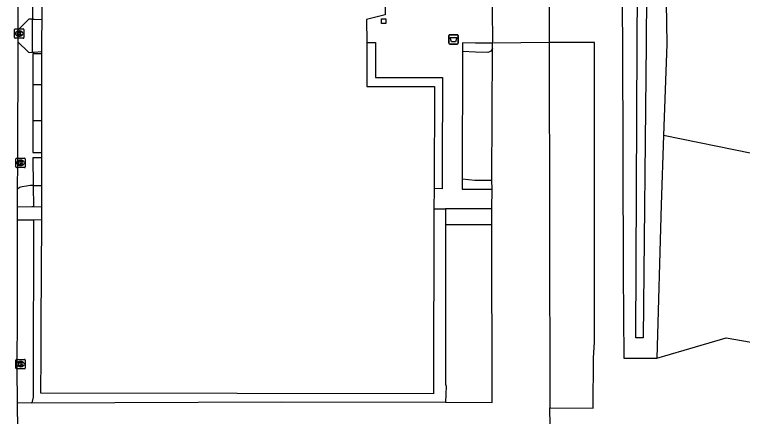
# Model space of a CAD drawing. Extents: x 161477 to 163040, y 383680 to 384868.
# Drawn here: x 162609.6 to 162686.9, y 384261.8 to 384304.6 of the extents above; entities that cross this region are included whole.
import ezdxf

# ---------------------------------------------------------------- set-up
doc = ezdxf.new("R2010")
doc.units = 0
for name, color, linetype in [('IMGEO_Afvalbak', 7, 'Continuous'), ('IMGEO_Gemengd_bos', 7, 'Continuous'), ('IMGEO_Groenvoorziening', 7, 'Continuous'), ('IMGEO_Kolk', 7, 'Continuous'), ('IMGEO_Pand', 7, 'Continuous'), ('IMGEO_Parkeervlak_halfverhard', 7, 'Continuous'), ('IMGEO_Rijbaan_lokaal_gesloten', 7, 'Continuous'), ('IMGEO_Rijbaan_lokaal_halfverhard', 7, 'Continuous'), ('IMGEO_Rijbaan_lokaal_open', 7, 'Continuous'), ('IMGEO_Terreindeel_halfverhard', 7, 'Continuous'), ('IMGEO_Voetpad_open', 7, 'Continuous'), ('IMGEO_Waterloop', 7, 'Continuous')]:
    doc.layers.add(name, color=color, linetype=linetype)

msp = doc.modelspace()

# ---------------------------------------------------------------- linework, layer by layer
at = {"layer": 'IMGEO_Afvalbak'}
for p, q in [((162655.825, 384302.44), (162656.615, 384302.44)), ((162656.615, 384302.44), (162655.825, 384302.44)), ((162655.725, 384301.54), (162655.725, 384302.34)), ((162655.725, 384302.34), (162655.725, 384301.54)), ((162656.715, 384302.34), (162656.715, 384301.54)), ((162656.715, 384301.54), (162656.715, 384302.34)), ((162656.615, 384301.44), (162655.825, 384301.44)), ((162655.825, 384301.44), (162656.615, 384301.44))]:
    msp.add_line(p, q, dxfattribs=at)
msp.add_lwpolyline([(162655.868, 384302.154), (162656.572, 384302.154), (162656.423, 384301.684), (162656.017, 384301.684), (162655.868, 384302.154)], dxfattribs=at)
for centre, start, end in [((162655.825, 384302.34), 90, 180), ((162655.825, 384302.34), 90, 180), ((162656.615, 384302.34), 0, 90), ((162656.615, 384302.34), 360, 90), ((162655.825, 384301.54), 180, 270), ((162655.825, 384301.54), 180, 270), ((162656.615, 384301.54), 270, 0), ((162656.615, 384301.54), 270, 0)]:
    msp.add_arc(centre, 0.1, start, end, dxfattribs=at)
at = {"layer": 'IMGEO_Gemengd_bos'}
for points in [[(162673.824, 384335.54), (162674.178, 384301.584), (162674.228, 384277.109), (162674.306, 384268.01), (162677.825, 384268.009)], [(162677.825, 384268.009), (162680.712, 384268.859), (162685.172, 384270.174), (162700.876, 384267.45), (162709.699, 384265.561), (162730.268, 384253.411), (162745.618, 384261.365), (162745.218, 384266.206), (162745.178, 384266.689), (162745.32, 384267.443), (162745.112, 384267.49), (162744.219, 384278.302)]]:
    msp.add_lwpolyline(points, dxfattribs=at)
at = {"layer": 'IMGEO_Groenvoorziening'}
for points in [[(162678.382, 384332.402), (162678.87, 384301.435), (162678.537, 384291.707)], [(162611.466, 384300.583), (162611.479, 384304.106)], [(162678.537, 384291.707), (162678.284, 384284.328), (162677.825, 384268.009)], [(162744.219, 384278.302), (162678.537, 384291.707)], [(162611.563, 384286.401), (162611.598, 384284.109)], [(162655.346, 384283.897), (162655.359, 384282.222)], [(162611.594, 384282.699), (162611.591, 384281.325), (162611.566, 384266.85), (162611.56, 384263.878), (162611.407, 384263.282)]]:
    msp.add_lwpolyline(points, dxfattribs=at)
at = {"layer": 'IMGEO_Kolk'}
for p, q in [((162609.572, 384302.131), (162609.572, 384302.983)), ((162609.647, 384303.057), (162610.499, 384303.057)), ((162610.06, 384302.837), (162610.085, 384302.837)), ((162610.573, 384302.983), (162610.573, 384302.131)), ((162610.499, 384302.057), (162609.647, 384302.057)), ((162610.083, 384302.277), (162610.058, 384302.277)), ((162609.789, 384289.304), (162610.641, 384289.304)), ((162609.714, 384288.378), (162609.714, 384289.23)), ((162610.225, 384288.524), (162610.2, 384288.524)), ((162610.202, 384289.084), (162610.227, 384289.084)), ((162610.715, 384289.23), (162610.715, 384288.378)), ((162610.641, 384288.304), (162609.789, 384288.304)), ((162609.714, 384266.969), (162609.714, 384267.821)), ((162609.789, 384267.895), (162610.641, 384267.895)), ((162610.202, 384267.675), (162610.227, 384267.675)), ((162610.715, 384267.821), (162610.715, 384266.969)), ((162610.641, 384266.895), (162609.789, 384266.895)), ((162610.225, 384267.115), (162610.2, 384267.115))]:
    msp.add_line(p, q, dxfattribs=at)
for points in [[(162609.572, 384302.131), (162609.572, 384302.983)], [(162609.647, 384303.057), (162610.499, 384303.057)], [(162609.893, 384302.757), (162610.016, 384302.757), (162610.016, 384302.606), (162610.146, 384302.757), (162610.31, 384302.757), (162610.164, 384302.606), (162610.317, 384302.357), (162610.165, 384302.357), (162610.08, 384302.521), (162610.016, 384302.454), (162610.016, 384302.357), (162609.893, 384302.357), (162609.893, 384302.757)], [(162610.573, 384302.983), (162610.573, 384302.131)], [(162610.499, 384302.057), (162609.647, 384302.057)], [(162609.789, 384289.304), (162610.641, 384289.304)], [(162609.714, 384288.378), (162609.714, 384289.23)], [(162610.035, 384289.004), (162610.158, 384289.004), (162610.158, 384288.853), (162610.288, 384289.004), (162610.452, 384289.004), (162610.306, 384288.853), (162610.459, 384288.604), (162610.307, 384288.604), (162610.222, 384288.768), (162610.158, 384288.701), (162610.158, 384288.604), (162610.035, 384288.604), (162610.035, 384289.004)], [(162610.715, 384289.23), (162610.715, 384288.378)], [(162610.641, 384288.304), (162609.789, 384288.304)], [(162609.714, 384266.969), (162609.714, 384267.821)], [(162609.789, 384267.895), (162610.641, 384267.895)], [(162610.035, 384267.595), (162610.158, 384267.595), (162610.158, 384267.444), (162610.288, 384267.595), (162610.452, 384267.595), (162610.306, 384267.444), (162610.459, 384267.195), (162610.307, 384267.195), (162610.222, 384267.359), (162610.158, 384267.292), (162610.158, 384267.195), (162610.035, 384267.195), (162610.035, 384267.595)], [(162610.715, 384267.821), (162610.715, 384266.969)], [(162610.641, 384266.895), (162609.789, 384266.895)]]:
    msp.add_lwpolyline(points, dxfattribs=at)
for centre, start, end in [((162609.649, 384302.981), 91.55205, 178.44795), ((162609.649, 384302.981), 91.55205, 178.44795), ((162610.497, 384302.981), 1.55205, 88.44795), ((162610.497, 384302.981), 1.55205, 88.44795), ((162609.649, 384302.133), 181.55205, 268.44795), ((162609.649, 384302.133), 181.55205, 268.44795), ((162610.497, 384302.133), 271.55205, 358.44795), ((162610.497, 384302.133), 271.55205, 358.44795), ((162609.791, 384289.228), 91.55205, 178.44795), ((162609.791, 384289.228), 91.55205, 178.44795), ((162610.639, 384289.228), 1.55205, 88.44795), ((162610.639, 384289.228), 1.55205, 88.44795), ((162609.791, 384288.38), 181.55205, 268.44795), ((162609.791, 384288.38), 181.55205, 268.44795), ((162610.639, 384288.38), 271.55205, 358.44795), ((162610.639, 384288.38), 271.55205, 358.44795), ((162609.791, 384267.819), 91.55205, 178.44795), ((162609.791, 384267.819), 91.55205, 178.44795), ((162610.639, 384267.819), 1.55205, 88.44795), ((162610.639, 384267.819), 1.55205, 88.44795), ((162609.791, 384266.971), 181.55205, 268.44795), ((162609.791, 384266.971), 181.55205, 268.44795), ((162610.639, 384266.971), 271.55205, 358.44795), ((162610.639, 384266.971), 271.55205, 358.44795)]:
    msp.add_arc(centre, 0.0765, start, end, dxfattribs=at)
for centre, major_axis, ratio, start_param, end_param in [((162610.059, 384302.557), (-0.387, 0.002), 0.722429, 4.712389, 7.853982), ((162610.084, 384302.557), (-0.39, 0.002), 0.717154, 1.570796, 4.712389), ((162610.201, 384288.804), (-0.387, 0.002), 0.722429, 4.712389, 7.853982), ((162610.226, 384288.804), (-0.39, 0.002), 0.717154, 1.570796, 4.712389), ((162610.201, 384267.395), (-0.387, 0.002), 0.722429, 4.712389, 7.853982), ((162610.226, 384267.395), (-0.39, 0.002), 0.717154, 1.570796, 4.712389)]:
    msp.add_ellipse(centre, major_axis=major_axis, ratio=ratio, start_param=start_param, end_param=end_param, dxfattribs=at)
at = {"layer": 'IMGEO_Pand'}
for points in [[(162647.01, 384309.857), (162647.004, 384307.57), (162648.966, 384307.068), (162648.946, 384304.541), (162646.98, 384304.059), (162646.993, 384301.603)], [(162612.503, 384304.07), (162612.499, 384307.798)], [(162612.47, 384300.639), (162612.48, 384301.754), (162612.503, 384304.07)], [(162649.03, 384303.643), (162648.556, 384303.647), (162648.56, 384304.121), (162649.034, 384304.117), (162649.03, 384303.643)], [(162646.993, 384301.603), (162647.017, 384296.917), (162647.937, 384296.918), (162654.183, 384296.921), (162654.149, 384286.057)], [(162612.468, 384300.387), (162612.468, 384300.459), (162612.47, 384300.639)], [(162612.471, 384297.109), (162612.468, 384300.387)], [(162612.465, 384293.257), (162612.471, 384297.109)], [(162612.46, 384289.901), (162612.465, 384293.257)], [(162612.46, 384289.345), (162612.46, 384289.901)], [(162612.462, 384286.402), (162612.46, 384289.345)], [(162612.463, 384284.105), (162612.462, 384286.402)], [(162654.149, 384286.057), (162654.149, 384285.923), (162654.137, 384284.031), (162654.137, 384283.898)], [(162654.137, 384283.898), (162654.079, 384264.225), (162612.377, 384264.31), (162612.409, 384268.189), (162612.391, 384271.644), (162612.455, 384282.736)], [(162612.455, 384282.736), (162612.463, 384284.105)]]:
    msp.add_lwpolyline(points, dxfattribs=at)
at = {"layer": 'IMGEO_Parkeervlak_halfverhard'}
for points in [[(162660.359, 384301.015), (162660.297, 384300.834), (162660.182, 384300.694), (162660.026, 384300.599), (162659.848, 384300.562), (162658.535, 384300.578), (162657.182, 384300.662)], [(162666.439, 384262.735), (162671.07, 384262.718), (162671.095, 384268.01), (162671.182, 384269.766), (162671.187, 384284.589), (162671.192, 384301.614), (162666.396, 384301.622)], [(162657.132, 384287.089), (162658.487, 384286.969), (162660.291, 384286.953)], [(162660.283, 384282.211), (162655.515, 384282.221), (162655.359, 384282.222)], [(162655.359, 384282.222), (162655.359, 384282.002), (162655.362, 384279.809), (162655.362, 384279.593), (162655.363, 384277.385), (162655.364, 384277.161), (162655.366, 384274.969), (162655.366, 384274.75), (162655.368, 384272.531), (162655.368, 384272.302), (162655.371, 384270.113), (162655.371, 384269.891), (162655.374, 384267.682), (162655.374, 384267.455), (162655.375, 384265.265), (162655.448, 384265.03), (162655.378, 384263.324)]]:
    msp.add_lwpolyline(points, dxfattribs=at)
at = {"layer": 'IMGEO_Rijbaan_lokaal_gesloten'}
for points in [[(162612.468, 384300.387), (162611.648, 384300.401), (162611.506, 384300.39), (162611.518, 384297.097)], [(162612.471, 384297.109), (162611.638, 384297.099), (162611.518, 384297.097)], [(162611.511, 384293.257), (162611.51, 384289.89), (162611.616, 384289.89), (162612.46, 384289.901)], [(162612.465, 384293.257), (162611.626, 384293.257), (162611.511, 384293.257)], [(162612.46, 384289.345), (162611.518, 384289.345), (162611.563, 384286.401)], [(162611.563, 384286.401), (162612.462, 384286.402)]]:
    msp.add_lwpolyline(points, dxfattribs=at)
at = {"layer": 'IMGEO_Rijbaan_lokaal_halfverhard'}
for points in [[(162660.291, 384286.953), (162660.359, 384301.015)], [(162660.359, 384301.015), (162660.373, 384301.545)], [(162666.396, 384301.622), (162666.439, 384262.735)], [(162660.306, 384285.993), (162660.291, 384286.953)], [(162660.298, 384283.894), (162660.306, 384285.993)], [(162660.283, 384282.211), (162660.298, 384283.894)], [(162655.378, 384263.324), (162660.306, 384263.318), (162660.283, 384282.211)], [(162609.844, 384263.288), (162611.407, 384263.282)], [(162611.407, 384263.282), (162637.891, 384263.369), (162655.378, 384263.324)], [(162609.921, 384257.281), (162658.544, 384257.091), (162666.565, 384257.078), (162666.439, 384262.735)]]:
    msp.add_lwpolyline(points, dxfattribs=at)
at = {"layer": 'IMGEO_Rijbaan_lokaal_open'}
for points in [[(162666.431, 384331.282), (162666.378, 384312.603), (162666.394, 384301.805), (162666.396, 384301.622)], [(162660.373, 384301.545), (162660.379, 384301.737), (162660.369, 384305.019), (162660.38, 384309.793)], [(162609.947, 384308.958), (162609.928, 384302.934)], [(162611.506, 384307.773), (162611.479, 384304.106)], [(162611.479, 384304.106), (162611.083, 384304.098), (162609.928, 384302.934)], [(162609.928, 384302.934), (162609.933, 384302.317), (162609.919, 384301.677)], [(162609.919, 384301.677), (162609.87, 384288.789), (162609.865, 384285.968)], [(162609.919, 384301.677), (162611.062, 384300.569), (162611.192, 384300.555), (162611.466, 384300.583)], [(162666.396, 384301.622), (162660.373, 384301.545)], [(162611.466, 384300.583), (162611.648, 384300.594), (162612.47, 384300.639)], [(162611.518, 384297.097), (162611.511, 384293.257)], [(162611.563, 384286.401), (162611.48, 384286.401), (162611.248, 384286.377), (162610.832, 384286.311), (162610.383, 384286.244), (162610.202, 384286.205)], [(162609.865, 384285.968), (162609.862, 384284.089)], [(162609.862, 384284.089), (162609.859, 384282.697)], [(162609.859, 384282.697), (162609.839, 384272.912), (162609.818, 384266.824), (162609.844, 384263.288)], [(162609.844, 384263.288), (162609.921, 384257.281)]]:
    msp.add_lwpolyline(points, dxfattribs=at)
msp.add_arc((162610.328, 384285.667), 0.553, 103.22908, 147.00561, dxfattribs=at)
at = {"layer": 'IMGEO_Terreindeel_halfverhard'}
msp.add_lwpolyline([(162611.479, 384304.106), (162611.659, 384304.099), (162612.503, 384304.07)], dxfattribs=at)
at = {"layer": 'IMGEO_Voetpad_open'}
for points in [[(162646.993, 384301.603), (162647.91, 384301.599), (162647.931, 384297.899), (162655.051, 384297.885), (162655.026, 384288.333), (162655.019, 384286.049), (162654.149, 384286.057)], [(162660.373, 384301.545), (162658.568, 384301.553), (162657.184, 384301.559), (162657.182, 384300.662)], [(162657.182, 384300.662), (162657.132, 384287.089)], [(162657.132, 384287.089), (162657.128, 384285.987), (162660.306, 384285.993)], [(162611.598, 384284.109), (162611.416, 384284.109), (162609.862, 384284.089)], [(162612.463, 384284.105), (162611.598, 384284.109)], [(162654.137, 384283.898), (162655.346, 384283.897)], [(162660.298, 384283.894), (162655.458, 384283.897), (162655.346, 384283.897)], [(162611.594, 384282.699), (162611.431, 384282.693), (162609.859, 384282.697)], [(162612.455, 384282.736), (162611.594, 384282.699)]]:
    msp.add_lwpolyline(points, dxfattribs=at)
at = {"layer": 'IMGEO_Waterloop'}
for points in [[(162675.721, 384301.539), (162675.959, 384334.383)], [(162676.912, 384332.95), (162676.694, 384301.526), (162676.378, 384270.169), (162675.578, 384270.173), (162675.721, 384301.539)]]:
    msp.add_lwpolyline(points, dxfattribs=at)

doc.saveas('drawing.dxf')
